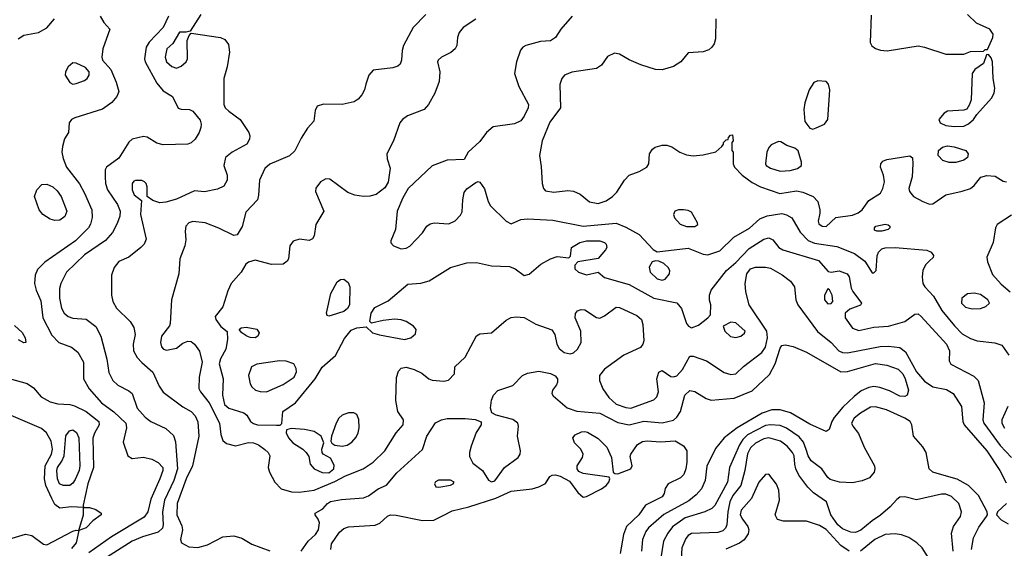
# Model space of a CAD drawing. Extents: x 1173029 to 1307123, y 522559 to 678521.
# Tile 404 of 623: x 1280440 to 1286441, y 582372 to 585592. Entities that reach past the tile are written whole.
import ezdxf

# ---------------------------------------------------------------- set-up
doc = ezdxf.new("R2010")
doc.units = 0

msp = doc.modelspace()

# ---------------------------------------------------------------- linework, layer by layer
at = {"layer": '0CON10XD'}
for points in [[(1281544.2, 585625), (1281478.3, 585521.7), (1281455, 585516.7), (1281415, 585516), (1281373.2, 585446.8), (1281336, 585415), (1281326.9, 585365), (1281334.4, 585335), (1281368.3, 585308.3), (1281395, 585297.5), (1281425, 585308.5), (1281454.4, 585335), (1281462.9, 585355), (1281461.2, 585465), (1281473, 585497), (1281485, 585510), (1281664.3, 585484.3), (1281691.2, 585471.2), (1281711.9, 585441.9), (1281719.5, 585395), (1281705.3, 585304.7), (1281684.4, 585235), (1281683.5, 585075), (1281693.3, 585055), (1281714.4, 585035), (1281784.4, 584985), (1281835.8, 584905), (1281842, 584885), (1281840, 584865), (1281823.8, 584835), (1281735, 584786.2), (1281695, 584752.5), (1281684, 584705), (1281704.2, 584645), (1281704.3, 584615), (1281685, 584578), (1281645, 584560.8), (1281565.7, 584544.3), (1281505, 584549.2), (1281395, 584500), (1281330.2, 584479.8), (1281295, 584477.5), (1281250.9, 584490.9), (1281217.5, 584515), (1281218, 584575), (1281211.2, 584595), (1281200, 584605), (1281185, 584612), (1281145, 584612.5), (1281135, 584609.2), (1281125.8, 584595), (1281125.7, 584555.7), (1281138.8, 584525), (1281181.7, 584491.7), (1281176.9, 584405), (1281210, 584255), (1281198.1, 584225), (1281178.1, 584205), (1281105, 584145.7), (1281045, 584119.2), (1281015, 584082), (1281000.6, 584035), (1281000, 583915), (1281008.6, 583875), (1281029.2, 583835), (1281112.8, 583752.8), (1281136.7, 583716.7), (1281143.8, 583675), (1281131.8, 583615), (1281134.5, 583575), (1281155.6, 583535), (1281185, 583504.4), (1281251.2, 583445), (1281290.5, 583360.5), (1281315, 583322.9), (1281435, 583234.5), (1281485.6, 583205), (1281509.3, 583179.3), (1281525, 583143.3), (1281532, 583055), (1281493.5, 582875), (1281455, 582795.4), (1281400.5, 582645), (1281397.5, 582575), (1281427.7, 582507.7), (1281431.8, 582485), (1281420.6, 582425), (1281425.6, 582405.6), (1281470.5, 582380.5), (1281525, 582377.5), (1281585, 582393.8), (1281677.5, 582442.5), (1281745, 582448.4), (1281793.6, 582433.6), (1281855, 582396.5), (1281965, 582355.6)], [(1282915.6, 585625), (1282837.7, 585545), (1282780, 585435), (1282770.5, 585405), (1282767.8, 585345), (1282758.5, 585321.5), (1282745, 585309.4), (1282715, 585299.1), (1282594.7, 585285.3), (1282567.1, 585255), (1282550.6, 585200.6), (1282542.3, 585165), (1282525.9, 585134.1), (1282502.7, 585107.3), (1282478.8, 585091.2), (1282406.4, 585076.4), (1282291.2, 585078.8), (1282252.5, 585065), (1282241.7, 585038.3), (1282232, 584975), (1282195, 584932), (1282155, 584871.2), (1282116.2, 584793.8), (1282085, 584763.3), (1281965, 584711.5), (1281934.8, 584685.2), (1281901.1, 584615), (1281895.9, 584524.1), (1281888.8, 584495), (1281819.3, 584420.7), (1281795, 584332.5), (1281765, 584282.5), (1281745, 584278.5), (1281653.3, 584323.3), (1281571.2, 584355), (1281495, 584363.6), (1281471.4, 584355), (1281453.6, 584335), (1281448.8, 584305), (1281451.9, 584251.9), (1281445.9, 584214.1), (1281415.6, 584135), (1281410, 584045), (1281364.6, 583885), (1281357.9, 583742.1), (1281352.9, 583727.1), (1281304.5, 583665), (1281298.1, 583625), (1281305, 583600), (1281316.2, 583585), (1281335, 583579.4), (1281395, 583591.2), (1281435, 583621.2), (1281465, 583634), (1281485, 583632), (1281505, 583616), (1281535, 583573.3), (1281551.9, 583505), (1281534.4, 583415), (1281532.5, 583345), (1281541.5, 583325), (1281595, 583257.1), (1281658, 583135), (1281665.5, 583065), (1281679.1, 583029.1), (1281701.1, 583011.1), (1281755, 582996.2), (1281835, 583017.3), (1281865, 583015.3), (1281895, 583002.7), (1281935, 582973.8), (1281954.5, 582955), (1281964.5, 582935), (1281953.5, 582865), (1281962.5, 582835), (1281994.5, 582775), (1282034.7, 582734.7), (1282096.3, 582716.3), (1282143.6, 582713.6), (1282235, 582726.7), (1282361, 582779), (1282425, 582814.2), (1282533.7, 582856.3), (1282595, 582897.5), (1282664.5, 582965), (1282735.3, 583074.7), (1282777.5, 583125), (1282778.9, 583155), (1282745.4, 583205.4), (1282733.3, 583273.3), (1282737, 583413), (1282748.9, 583451.1), (1282765, 583468.5), (1282795.5, 583474.5), (1282845, 583461.9), (1282891.7, 583438.3), (1282933.3, 583405), (1282955, 583395.8), (1283025, 583390), (1283053.6, 583396.4), (1283090, 583435), (1283091.7, 583478.3), (1283154.1, 583535.9), (1283224.3, 583665.7), (1283245, 583678), (1283315, 583684), (1283405, 583762), (1283435, 583778), (1283465, 583782.5), (1283515, 583778.1), (1283585, 583738.2), (1283682.7, 583702.7), (1283701.9, 583675), (1283714.5, 583615), (1283728.3, 583588.3), (1283758.6, 583565), (1283795, 583556.5), (1283815, 583563.5), (1283840.4, 583585), (1283862.7, 583625), (1283859.5, 583695), (1283825.5, 583775), (1283827.6, 583802.4), (1283840.5, 583819.5), (1283862.5, 583827.5), (1283885, 583824.5), (1283955, 583777.8), (1283975, 583774.5), (1284005, 583787.5), (1284075, 583841.5), (1284095, 583839.5), (1284125.3, 583825.3)], [(1286085, 585383.1), (1286195, 585383.3), (1286235, 585398.8), (1286315, 585400), (1286325, 585410), (1286338.3, 585411.7), (1286371.2, 585485), (1286373.8, 585505), (1286353.3, 585535), (1286272, 585572), (1286217.1, 585625)], [(1280430, 585475), (1280465, 585498.4), (1280555, 585515.4), (1280605, 585543.3), (1280651.9, 585598.1)], [(1280930, 585615), (1280952.5, 585575), (1280988.8, 585535), (1280947.1, 585415), (1280940, 585365), (1280944, 585345), (1280995, 585289.2), (1281028.8, 585211.2), (1281044.3, 585155), (1281033.1, 585125), (1281002.4, 585087.6), (1280945, 585048.1), (1280776.2, 584995), (1280756.2, 584985), (1280742, 584965), (1280738, 584905), (1280712.5, 584867.5), (1280700.2, 584819.8), (1280697.9, 584785), (1280705.9, 584745.9), (1280726, 584695), (1280805, 584593.3), (1280836, 584535), (1280879.1, 584435), (1280882.1, 584387.9), (1280872.3, 584347.7), (1280858.8, 584325), (1280780, 584245), (1280592.9, 584115), (1280549.1, 584070.9), (1280533.5, 584035), (1280529.6, 583985), (1280539.6, 583945), (1280569.4, 583879.4), (1280580.6, 583775), (1280635, 583670), (1280678.6, 583625), (1280755, 583596.9), (1280795, 583566.4), (1280828.3, 583505), (1280829.6, 583405), (1280862.9, 583342.9), (1280938.7, 583258.7), (1281012.9, 583202.9), (1281086.4, 583135), (1281090.5, 583105), (1281071.2, 583018.8), (1281100, 582935), (1281125, 582918.1), (1281195, 582926.2), (1281245, 582915.3), (1281285, 582895.3), (1281313.3, 582865), (1281313.5, 582845), (1281294.7, 582795), (1281239.4, 582670.6), (1281220.6, 582595), (1281198.1, 582561.9), (1280998.7, 582441.3), (1280860.7, 582345)], [(1281348, 585615), (1281315, 585544.6), (1281228.9, 585455), (1281210.4, 585425), (1281201.5, 585355), (1281205.3, 585335.3), (1281275.2, 585205.2), (1281315, 585158.9), (1281370.8, 585125), (1281405, 585054.2), (1281425, 585047.5), (1281475, 585045.8), (1281495, 585034.2), (1281540.7, 584980.7), (1281546.8, 584956.8), (1281544.3, 584935), (1281534.5, 584905.5), (1281508.6, 584865), (1281485, 584841.4), (1281465, 584834.3), (1281315, 584829.6), (1281275, 584841.1), (1281216.4, 584876.4), (1281195, 584881.4), (1281125, 584865.6), (1281105, 584845.8), (1281045, 584748.6), (1280970, 584695), (1280961.7, 584678.3), (1280960.8, 584635), (1280963.3, 584595), (1280974.3, 584555), (1281036.8, 584466.8), (1281052.2, 584425), (1281049.7, 584395), (1281035, 584350), (1281006, 584296), (1280963.8, 584246.2), (1280835, 584160), (1280725.3, 584055), (1280690, 583985), (1280682.7, 583955), (1280682.2, 583895), (1280694.6, 583835), (1280711.1, 583805), (1280735, 583783.5), (1280763, 583773), (1280845, 583768.5), (1280903.7, 583723.7), (1280933.8, 583665), (1280971.2, 583525), (1280983.9, 583443.9), (1281008.5, 583395), (1281037.5, 583365), (1281105, 583332.2), (1281125, 583315.7), (1281156.1, 583225), (1281205, 583170.4), (1281238.6, 583145), (1281331.5, 583101.5), (1281378.4, 583058.4)], [(1283220.8, 585595), (1283142.9, 585545), (1283118.6, 585515), (1283107.5, 585485), (1283104.2, 585435), (1283094, 585415), (1283067.6, 585392.4), (1283010, 585365), (1282990, 585345), (1282986.2, 585335), (1283000, 585275), (1282996.7, 585215), (1282970.8, 585145), (1282931.5, 585075), (1282904.3, 585045.7), (1282803.9, 585006.1), (1282772.9, 584985), (1282756.9, 584965), (1282718.6, 584855), (1282678, 584775), (1282680, 584745), (1282698.1, 584688.1), (1282686.4, 584603.6), (1282665, 584568.1), (1282611.9, 584528.1), (1282575, 584516.4), (1282535, 584516.2), (1282483.3, 584523.3), (1282439.6, 584539.6), (1282330.9, 584620.9), (1282305, 584622.9), (1282273.8, 584605), (1282244.1, 584565.9), (1282243.8, 584545), (1282294, 584425), (1282244.2, 584345), (1282235.8, 584275), (1282225, 584256.7), (1282205, 584246.2), (1282145, 584256), (1282106.1, 584243.9), (1282086.7, 584215), (1282078.8, 584135), (1282069.7, 584120.3), (1282045, 584104), (1281975, 584100.8), (1281875, 584128.1), (1281835, 584115.6), (1281817.5, 584102.5), (1281790, 584055), (1281729.6, 583985), (1281708.7, 583941.3), (1281677.7, 583842.3), (1281632, 583785), (1281636, 583765), (1281665, 583724), (1281703.6, 583693.6), (1281707.5, 583645)], [(1283806.9, 585615), (1283738, 585535), (1283705, 585483.3), (1283675, 585463.8), (1283615, 585460), (1283525, 585436.2), (1283505.8, 585424.2), (1283493.2, 585406.8), (1283468.9, 585335), (1283455.7, 585265), (1283481.4, 585185), (1283541.4, 585075), (1283540, 585055), (1283515.4, 585004.6), (1283494, 584976), (1283455, 584958.2), (1283325, 584939.4), (1283285.7, 584905), (1283245, 584850), (1283173.3, 584785), (1283148.3, 584741.7), (1283045, 584737.1), (1282955, 584702.1), (1282807.1, 584565), (1282775, 584508), (1282740.4, 584425), (1282731.2, 584315), (1282702, 584245), (1282703, 584233), (1282718.8, 584215), (1282765, 584196.9), (1282795, 584201.1), (1282817, 584213), (1282895.6, 584294.4), (1282922, 584335), (1282941.1, 584348.9), (1282965.5, 584354.5), (1283055, 584349.5), (1283095, 584367.1), (1283127.6, 584402.4), (1283137.2, 584422.8), (1283140, 584495), (1283149.3, 584539.3), (1283165, 584561.2), (1283219.3, 584600.7), (1283235, 584607.5), (1283245, 584602.5), (1283272.6, 584562.6), (1283295.6, 584485), (1283309.3, 584459.3), (1283405, 584365.7), (1283435, 584348.6), (1283494.7, 584375.3), (1283535, 584380), (1283688.5, 584371.5), (1283874.8, 584334.8), (1284075, 584352.5), (1284135, 584328.9), (1284214.6, 584284.6), (1284301.7, 584191.7), (1284325, 584178.8), (1284515, 584200.8), (1284605, 584164.6), (1284635, 584159.2), (1284707.1, 584185), (1284792.8, 584267.2), (1284887.1, 584322.9), (1284950.5, 584379.5), (1284995, 584397.9), (1285085, 584412.5), (1285113.9, 584403.9), (1285145.2, 584385.2), (1285197.1, 584297.1), (1285245, 584247.5), (1285285, 584231), (1285420.6, 584210.6), (1285528.3, 584168.3), (1285590.9, 584120.9), (1285635, 584051.1), (1285645, 584049.4), (1285660.5, 584065), (1285666.3, 584153.7), (1285674.5, 584175.5), (1285694.5, 584195.5), (1285715, 584202.5), (1285775.4, 584204.6), (1285968.6, 584188.6), (1285995, 584177.1), (1286008.5, 584155), (1286006.4, 584143.6), (1285985, 584124.1), (1285960.2, 584099.8), (1285944.3, 584065), (1285940.5, 584025), (1285945.4, 583985), (1285956.2, 583965), (1286008.6, 583908.6), (1286060.4, 583820.4), (1286138, 583728), (1286185, 583678.5), (1286235, 583649.6), (1286275.9, 583635.9), (1286383.7, 583623.7), (1286425, 583609.2), (1286468.8, 583548.8)], [(1284683, 585597), (1284680, 585475), (1284672, 585445), (1284658.8, 585425), (1284640.3, 585409.7), (1284605, 585395.7), (1284515, 585391.2), (1284469.2, 585335), (1284425, 585306.7), (1284355, 585287.1), (1284315, 585288.1), (1284225, 585317.5), (1284155, 585347.1), (1284095, 585382.9), (1284065, 585388.6), (1284022.1, 585367.9), (1283985.5, 585314.5), (1283955, 585295.8), (1283805, 585272.3), (1283760, 585255), (1283743.5, 585235), (1283732.9, 585197.1), (1283736.2, 585055), (1283671.1, 584968.9), (1283623.8, 584855), (1283608.1, 584765), (1283618.9, 584698.9), (1283624.5, 584594.5), (1283633.2, 584563.2), (1283645, 584548.8), (1283695, 584541.1), (1283781.7, 584551.7), (1283815, 584548.6), (1283855, 584530), (1283913.7, 584483.7), (1283965, 584472.5), (1284015, 584489.3), (1284053.5, 584515), (1284078.7, 584541.3), (1284125.3, 584614.7), (1284155, 584644.4), (1284215, 584667.5), (1284262, 584695), (1284274.2, 584715), (1284278.1, 584775), (1284296.2, 584803.8), (1284314, 584815), (1284355, 584827.5), (1284385, 584827.1), (1284415, 584818), (1284464, 584785), (1284505, 584768.7), (1284545, 584763.4), (1284605, 584769.1), (1284682.3, 584787.7), (1284719.3, 584820.7), (1284730, 584835), (1284730, 584845), (1284745, 584860), (1284758.3, 584861.7), (1284760, 584875), (1284771.7, 584888.3), (1284785, 584890), (1284787.5, 584855), (1284780, 584845), (1284780, 584795), (1284787.5, 584785), (1284789.2, 584715), (1284795.6, 584695), (1284842.9, 584645), (1284905, 584601.5), (1284955, 584574.6), (1285073.7, 584533.7), (1285175, 584549.7), (1285212.3, 584542.3), (1285275.4, 584515.4), (1285304.2, 584485), (1285315.7, 584435), (1285316.9, 584413.1), (1285305.8, 584365), (1285309.7, 584349.7), (1285331.2, 584335), (1285355, 584332.9), (1285413.2, 584386.8), (1285515, 584401.4), (1285551.1, 584415), (1285573.8, 584435), (1285615, 584490), (1285685.4, 584534.6), (1285701.4, 584565), (1285710, 584605), (1285704.4, 584645), (1285685.7, 584695), (1285687.5, 584715), (1285699.7, 584730.3), (1285725, 584740), (1285865, 584762.5), (1285881.7, 584751.7), (1285883.8, 584713.8), (1285880, 584635), (1285860, 584565), (1285864, 584545), (1285888, 584515), (1285945, 584485.4), (1285985, 584468.7), (1286005, 584469.7), (1286083.8, 584526.2), (1286185, 584547.1), (1286235, 584564.4), (1286257.6, 584582.4), (1286297.7, 584632.3), (1286335, 584644.2), (1286385, 584638.6), (1286435, 584608), (1286454.2, 584604.2)], [(1285629.7, 585620.3), (1285624.1, 585454.1), (1285632.9, 585432.9), (1285655, 585417.5), (1285686.8, 585406.8), (1285727.4, 585402.6), (1285915, 585432.9), (1285955, 585425.7), (1286085, 585383.1)], [(1280765, 585200), (1280785, 585202.9), (1280835, 585222.2), (1280851.4, 585235), (1280863.1, 585255), (1280864.3, 585275), (1280841.2, 585301.2), (1280785, 585327.5), (1280765, 585330), (1280735.5, 585304.5), (1280719.4, 585275), (1280716.7, 585255), (1280745, 585209.2), (1280765, 585200)], [(1286135, 584940.8), (1286195, 584943.6), (1286222.7, 584957.3), (1286254, 584985), (1286274.2, 585015.8), (1286362, 585115), (1286379.2, 585145), (1286384.2, 585175), (1286372.5, 585235), (1286370, 585335), (1286360.7, 585360.7), (1286345, 585380), (1286331.7, 585378.3), (1286313.3, 585325), (1286261.9, 585288.1), (1286246, 585265), (1286238, 585105), (1286228.8, 585075), (1286212, 585048), (1286195, 585040.8), (1286095, 585034.4), (1286075, 585023.1), (1286041.9, 584985), (1286050.8, 584965), (1286085, 584948.5), (1286135, 584940.8)], [(1285275, 584926.2), (1285295, 584932.9), (1285345, 584955.6), (1285365.9, 584985), (1285378.6, 585165), (1285369.5, 585199.5), (1285355, 585216.7), (1285305, 585220), (1285280.5, 585209.5), (1285252.5, 585165), (1285226, 585085), (1285220, 585045), (1285225, 584972.5), (1285255, 584931.2), (1285275, 584926.2)], [(1285075, 584670), (1285135, 584674.6), (1285180, 584685), (1285204.2, 584705), (1285205.8, 584725), (1285185, 584792.5), (1285165, 584810), (1285115, 584826.7), (1285079.3, 584849.3), (1285065, 584850), (1285019.5, 584830.5), (1285005, 584813.3), (1284994.4, 584785), (1284985.6, 584715), (1284989.4, 584705), (1285015, 584687.9), (1285075, 584670)], [(1286105, 584722.2), (1286065.4, 584735.4), (1286036.9, 584765), (1286040.6, 584795), (1286064.2, 584815.8), (1286095, 584823.9), (1286135, 584818.7), (1286205.8, 584795), (1286220.8, 584775), (1286216.9, 584753.1), (1286194.3, 584735.7), (1286145, 584723.3), (1286105, 584722.2)], [(1280655, 584368.9), (1280625, 584377.8), (1280581.4, 584405), (1280558.9, 584435), (1280531.1, 584515), (1280545, 584556.2), (1280575, 584588.8), (1280605, 584590), (1280641.2, 584575), (1280669.4, 584549.4), (1280692.2, 584515), (1280728.1, 584425), (1280716.2, 584393.8), (1280685, 584371.4), (1280655, 584368.9)], [(1284505, 584331.8), (1284555, 584333.1), (1284573.3, 584345), (1284571.2, 584355), (1284535, 584420), (1284515, 584430), (1284485, 584434.4), (1284455, 584434.4), (1284432.9, 584425), (1284425.7, 584405), (1284431.9, 584385), (1284465.7, 584345.7), (1284505, 584331.8)], [(1286485, 584402.2), (1286397.8, 584345), (1286388.2, 584325), (1286373.3, 584235), (1286334.4, 584145), (1286338.2, 584118.2), (1286369.6, 584039.6), (1286420.9, 583980.9), (1286477.5, 583935)], [(1285665, 584303.3), (1285650.7, 584310.7), (1285650, 584325), (1285657.5, 584335), (1285715, 584347.5), (1285733.6, 584343.6), (1285742.5, 584335), (1285742.5, 584325), (1285732.5, 584315), (1285695, 584303.8), (1285665, 584303.3)], [(1281707.5, 583645), (1281697.1, 583585), (1281663.5, 583526.5), (1281655.7, 583495), (1281680.4, 583405), (1281675.3, 583305.3), (1281687.4, 583247.4), (1281715.4, 583225.4), (1281806.7, 583196.7), (1281823.9, 583183.9), (1281847.8, 583145), (1281865, 583131.5), (1281890, 583125), (1282005, 583121.2), (1282027, 583123), (1282037, 583133), (1282043.3, 583205), (1282121.2, 583258.8), (1282240.3, 583405), (1282284.4, 583475.6), (1282364.3, 583545.7), (1282419.1, 583650.9), (1282459.7, 583700.3), (1282494.4, 583715.6), (1282551.7, 583721.7), (1282591.2, 583685), (1282632.5, 583672.5), (1282785, 583644.6), (1282823.8, 583655), (1282852.4, 583677.6), (1282857.1, 583705), (1282840.8, 583725), (1282795, 583754.3), (1282765, 583764.3), (1282725, 583767.1), (1282655, 583760), (1282585, 583742.5), (1282573.3, 583753.3), (1282581.4, 583805), (1282605, 583838.8), (1282685, 583878.6), (1282805, 583980.6), (1282885, 583988.2), (1282935, 584000.9), (1283065, 584082.5), (1283165, 584111.4), (1283225, 584112.9), (1283315, 584092.5), (1283425, 584088.4), (1283460, 584075), (1283515, 584033.9), (1283545, 584042.3), (1283616.9, 584103.1), (1283675, 584135.5), (1283715, 584149.4), (1283787.5, 584142.5), (1283797.5, 584152.5), (1283803.3, 584205), (1283853.8, 584235), (1283895.4, 584245.4), (1283975, 584245.4), (1284003.8, 584235), (1284014.2, 584225), (1284017.5, 584205), (1284009.7, 584190.3), (1283965, 584136.7), (1283842.5, 584117.5), (1283822.5, 584097.5), (1283822.5, 584085), (1283823.8, 584075), (1283845, 584053.3), (1283895, 584038.5), (1283965, 584053.8), (1284005, 584021.4), (1284155, 583980), (1284305, 583895.3), (1284445, 583867.5), (1284473.5, 583833.5), (1284505, 583741.9), (1284515.9, 583725.9), (1284535, 583715.5), (1284578.1, 583731.9), (1284633.3, 583775), (1284650, 583795), (1284652.5, 583855), (1284643.9, 583883.9), (1284643.8, 583915), (1284653.8, 583945), (1284747.5, 584065), (1284805, 584113.4), (1284885, 584197.7), (1284975, 584255.5), (1285005, 584264.4), (1285031.1, 584251.1), (1285067.5, 584205), (1285090.2, 584190.2), (1285308.8, 584125), (1285368.3, 584058.3), (1285385, 584053.3), (1285435, 584061.9), (1285483.8, 584045), (1285495.8, 584025), (1285507.7, 583957.7), (1285517.3, 583937.3), (1285571.2, 583865), (1285565, 583853.8), (1285500.3, 583829.7), (1285471.2, 583805), (1285472, 583775), (1285515, 583712.9), (1285555, 583698.1), (1285645, 583720), (1285735, 583724.5), (1285835, 583753.1), (1285895, 583798.1), (1285915, 583800), (1285934.3, 583785), (1286088.8, 583615), (1286107.5, 583575), (1286105.8, 583515), (1286114.5, 583494.5), (1286255, 583421.1), (1286281.9, 583395), (1286318.3, 583258.3), (1286310.9, 583155), (1286315.3, 583135), (1286415, 582999.1), (1286485, 582925.4)], [(1284355, 584005.5), (1284375, 584011.4), (1284401.1, 584045), (1284401.5, 584065), (1284391.9, 584081.9), (1284365, 584107.1), (1284335, 584121.4), (1284315, 584124), (1284295, 584116.2), (1284275.8, 584085), (1284283.1, 584055), (1284325, 584014.6), (1284355, 584005.5)], [(1284125.3, 583825.3), (1284201.1, 583791.1), (1284229.2, 583765), (1284237.5, 583735), (1284243.8, 583635), (1284238.8, 583615), (1284224.3, 583595.7), (1284122.3, 583547.7), (1284005, 583462.5), (1283974.7, 583425.3), (1283973.8, 583395), (1283993.4, 583343.4), (1284029.7, 583289.7), (1284075, 583249.6), (1284135, 583229.4), (1284165, 583226.5), (1284304.6, 583275.4), (1284323.3, 583295), (1284333.5, 583325), (1284323.8, 583405), (1284335.5, 583444.5), (1284355, 583454.2), (1284409.4, 583419.4), (1284425, 583416.4), (1284445, 583421.8), (1284479.7, 583460.3), (1284525, 583542.9), (1284545, 583543.1), (1284625, 583513.6), (1284732.7, 583442.7), (1284775, 583430), (1284805, 583434.4), (1284850.6, 583479.4), (1284962.7, 583565), (1284985, 583598), (1284997.6, 583655), (1284993.5, 583695), (1284885, 583854.5), (1284865.8, 583935), (1284860.9, 583985), (1284871.6, 584045), (1284895, 584073.9), (1284925, 584084.2), (1284985, 584084.7), (1285015, 584078.4), (1285087, 584037), (1285138.7, 583998.7), (1285162.1, 583965), (1285171.2, 583885), (1285182.1, 583855), (1285303.4, 583693.4), (1285386.2, 583626.2), (1285432.1, 583575), (1285455, 583565.3), (1285486.3, 583563.7), (1285685, 583600.8), (1285735, 583604.2), (1285805, 583596), (1285838.3, 583568.3), (1285905, 583446.2), (1285955, 583390.7), (1286005, 583354.7), (1286089, 583339), (1286130, 583315), (1286180.4, 583235), (1286188.7, 583145), (1286196.8, 583125), (1286335.3, 582965), (1286414, 582845), (1286451.3, 582771.3)], [(1282325, 583786.2), (1282315, 583791.2), (1282310.8, 583805), (1282335.8, 583925), (1282375, 583996), (1282395, 584010), (1282415, 584012), (1282441.3, 583991.3), (1282452.2, 583965), (1282449.6, 583855), (1282437.4, 583832.6), (1282415, 583815.6), (1282345, 583792), (1282325, 583786.2)], [(1285365, 583861.4), (1285385, 583864), (1285396.2, 583875), (1285392, 583915), (1285375, 583947.5), (1285365, 583952.5), (1285345.8, 583915), (1285345.7, 583885), (1285365, 583861.4)], [(1286245, 583830.5), (1286295, 583833.5), (1286328.8, 583845), (1286351.2, 583865), (1286341.2, 583885), (1286295, 583917.5), (1286256.8, 583926.8), (1286217.3, 583922.7), (1286182.5, 583895), (1286180, 583865), (1286205, 583841.1), (1286245, 583830.5)], [(1280409.3, 583729.3), (1280455, 583686.7), (1280473.3, 583655), (1280476.7, 583625), (1280465, 583623.3), (1280432.3, 583642.3)], [(1281875, 583654.4), (1281845, 583655.7), (1281823.8, 583665), (1281793.3, 583685), (1281777.5, 583705), (1281790, 583715), (1281820.6, 583719.4), (1281885, 583706.5), (1281900, 583685), (1281890.8, 583665), (1281875, 583654.4)], [(1284805, 583655.6), (1284835, 583664.4), (1284858.3, 583681.7), (1284862.5, 583695), (1284805, 583745.8), (1284775, 583750), (1284727.5, 583725), (1284736.7, 583695), (1284771.7, 583661.7), (1284805, 583655.6)], [(1282156.5, 582353.5), (1282198.2, 582415), (1282242.5, 582455), (1282261.6, 582485), (1282266.5, 582526.5), (1282259.3, 582549.3), (1282240, 582575), (1282241.2, 582585), (1282288.2, 582611.8), (1282316.2, 582645), (1282335, 582657.1), (1282400.5, 582669.5), (1282535, 582679.4), (1282565, 582691.4), (1282625, 582734.3), (1282675, 582755.6), (1282738.9, 582831.1), (1282895.8, 582974.2), (1282921.9, 583055), (1282974.6, 583135.4), (1283011.2, 583155), (1283045, 583162.9), (1283155, 583162.8), (1283216.5, 583156.5), (1283253, 583143), (1283252.9, 583125), (1283223.1, 583076.9), (1283190.8, 582995), (1283180.8, 582955), (1283181.5, 582931.5), (1283200.9, 582890.9), (1283261.4, 582845), (1283296.4, 582786.4), (1283315, 582777.5), (1283335, 582783.6), (1283395, 582864.6), (1283478.2, 582925), (1283490.7, 582945), (1283493.3, 582965), (1283474.6, 583055), (1283480, 583115), (1283476, 583135), (1283446.2, 583156.2), (1283345, 583183.3), (1283318, 583198), (1283309.1, 583225), (1283315.6, 583275), (1283327.5, 583305), (1283355, 583332.5), (1283445.5, 583364.5), (1283505, 583424.4), (1283535, 583438.8), (1283605, 583450.4), (1283675, 583436.4), (1283703.6, 583423.6), (1283717.5, 583405), (1283718, 583385), (1283712.7, 583367.3), (1283686.7, 583335), (1283682.5, 583315), (1283690.5, 583300.5), (1283777.4, 583227.4), (1283835, 583207.3), (1283975, 583194.2), (1284085, 583138.2), (1284155, 583123.2), (1284245, 583147.1), (1284355, 583135.3), (1284425, 583153.1), (1284445, 583170.5), (1284466.6, 583205), (1284493.8, 583305), (1284525, 583332.5), (1284555, 583327.5), (1284623.6, 583283.6), (1284653.6, 583273.6), (1284795, 583285.8), (1284905, 583330.5), (1285009.2, 583430.8), (1285044, 583496), (1285075, 583591.4), (1285085, 583606.7), (1285105, 583612.5), (1285155, 583600.5), (1285235, 583566.7), (1285445, 583446.8), (1285485, 583449.3), (1285655, 583497.2), (1285725, 583488.5), (1285795, 583463.9), (1285822.9, 583435), (1285836.3, 583405), (1285857.5, 583335), (1285849.2, 583305), (1285835, 583297.5), (1285805, 583298.2), (1285741.9, 583331.9), (1285682.5, 583352.5), (1285645, 583357.6), (1285615, 583352.4), (1285569.4, 583330.6), (1285525, 583297.7), (1285457.7, 583232.3), (1285405, 583169.2), (1285390.3, 583145), (1285373.8, 583096.2), (1285355, 583082.9), (1285255, 583127.2), (1285136.9, 583196.9), (1285075.8, 583215.8), (1285025, 583214.7), (1284964.8, 583195.2), (1284813.5, 583106.5), (1284733.6, 583045), (1284680.3, 582979.7), (1284627.3, 582872.7), (1284618.7, 582785), (1284595.3, 582735), (1284562.9, 582697.1), (1284519.2, 582660.8), (1284365, 582576.8), (1284272.6, 582497.4), (1284255.2, 582474.8), (1284236.6, 582425), (1284228.8, 582355)], [(1281945, 583324.6), (1282045, 583369.6), (1282113.1, 583415), (1282126.5, 583446.5), (1282125, 583467.5), (1282111.2, 583495), (1282065, 583511.1), (1282023.6, 583513.6), (1281885, 583493.1), (1281852.2, 583477.8), (1281835.6, 583425), (1281844.6, 583374.6), (1281854.3, 583355), (1281876.7, 583335), (1281906.4, 583326.4), (1281945, 583324.6)], [(1280315, 583422.3), (1280485.4, 583375.4), (1280525, 583349.2), (1280570, 583295), (1280625.9, 583264.1), (1280672.2, 583252.2), (1280745, 583248.7), (1280775, 583240.4), (1280845, 583206.1), (1280922.1, 583145), (1280925.4, 583125), (1280896.6, 583073.4), (1280886.8, 583043.2), (1280890.8, 582865), (1280855.3, 582765), (1280827.5, 582635), (1280830, 582620), (1280865, 582621.2), (1280905, 582608), (1280936.7, 582585), (1280936.2, 582575), (1280885, 582540), (1280845, 582496.2), (1280800, 582480), (1280784.6, 582405), (1280755, 582370.9)], [(1286240.9, 582365), (1286252.5, 582435), (1286285, 582500.8), (1286333.3, 582565), (1286338.1, 582575), (1286335.6, 582595), (1286284.2, 582694.2), (1286223.6, 582755), (1286153.5, 582793.5), (1286046.8, 582823.2), (1286005, 582835.4), (1285982.7, 582855), (1285964.7, 582955), (1285945, 582990), (1285887.9, 583055), (1285877.9, 583125), (1285866.5, 583145), (1285835.2, 583165.2), (1285722.5, 583215), (1285655, 583233.9), (1285625, 583231.3), (1285565, 583195.3), (1285525.6, 583164.4), (1285509.3, 583135), (1285517.7, 583115), (1285552.1, 583072.1), (1285587.2, 582987.2), (1285649.3, 582875), (1285652.5, 582855), (1285646.9, 582835), (1285618.4, 582801.6), (1285575, 582783.5), (1285515, 582770.9), (1285437.5, 582775), (1285380.6, 582790.6), (1285365, 582802.5), (1285329.5, 582855), (1285264.5, 582904.5), (1285245.2, 582935), (1285233.8, 582973.8), (1285217.6, 583017.6), (1285191.4, 583051.4), (1285114, 583104), (1285075, 583120.9), (1285015, 583124.4), (1284985, 583119.6), (1284875, 583062.2), (1284847.4, 583035), (1284827.7, 583002.3), (1284766.1, 582865), (1284754.1, 582775), (1284676.7, 582633.3), (1284658.6, 582615), (1284616.8, 582593.2), (1284495, 582557.2), (1284418.1, 582501.9), (1284390, 582465), (1284364.7, 582415), (1284341.1, 582275)], [(1286462.1, 583235), (1286426.5, 583155), (1286425.8, 583135), (1286443.1, 583103.1)], [(1280318, 582412), (1280475, 582457.9), (1280515, 582448.9), (1280585, 582396.7), (1280605, 582392.5), (1280765, 582476.2), (1280785, 582482.5), (1280800, 582480), (1280830, 582575), (1280830, 582620), (1280755, 582624.6), (1280685, 582616.1), (1280655, 582637.9), (1280635, 582675.4), (1280600, 582755), (1280590.6, 582795), (1280595.5, 582874.5), (1280634.7, 582945), (1280640.7, 582975), (1280631.8, 583025), (1280602.9, 583075), (1280572.2, 583102.2), (1280388.8, 583181.2)], [(1282405, 582993.4), (1282435, 583000.4), (1282465, 583018.2), (1282491.5, 583048.5), (1282503.5, 583075), (1282509.5, 583105), (1282506.4, 583156.4), (1282495, 583186.7), (1282477.3, 583197.3), (1282445, 583197.8), (1282405, 583183.9), (1282385, 583163.9), (1282369.3, 583135), (1282341.2, 583055), (1282337.1, 583025), (1282342.7, 583012.7), (1282360.4, 583000.4), (1282405, 582993.4)], [(1280745, 582754.7), (1280705, 582755.4), (1280683.6, 582765), (1280670, 582795), (1280666.1, 582845), (1280671.3, 582865), (1280697.6, 582902.4), (1280711.7, 582935), (1280722.2, 583057.8), (1280743.1, 583086.9), (1280765, 583092.9), (1280787.2, 583077.2), (1280799.8, 583045), (1280806.5, 582875), (1280801.7, 582845), (1280779.1, 582790.9), (1280765, 582767.7), (1280745, 582754.7)], [(1281378.4, 583058.4), (1281390.2, 583020.2), (1281401.9, 582855), (1281379.4, 582785), (1281321.9, 582665), (1281309.8, 582595), (1281315.3, 582515), (1281311.1, 582495), (1281285, 582470.7), (1281187.6, 582442.4), (1281125, 582415.3), (1280841.3, 582235)], [(1282325, 582832.2), (1282353.9, 582855), (1282357.6, 582877.6), (1282335, 582920.5), (1282290, 582945), (1282283.3, 582955), (1282282.5, 582975), (1282294.2, 583015), (1282277.1, 583055), (1282235, 583083.6), (1282175, 583096.5), (1282095, 583101.2), (1282067, 583093), (1282063.3, 583075), (1282077.5, 583045), (1282105, 583014.4), (1282165.4, 582975.4), (1282186, 582955), (1282201.7, 582931.7), (1282211.2, 582885), (1282235.7, 582855), (1282282.8, 582832.8), (1282325, 582832.2)], [(1282335.6, 582365), (1282340.2, 582399.8), (1282389.5, 582470.5), (1282415, 582492.5), (1282445, 582502.3), (1282607.2, 582512.8), (1282635.4, 582524.6), (1282681.7, 582568.3), (1282700, 582575), (1282735, 582574.5), (1282895, 582540.3), (1282965, 582543.3), (1283025.6, 582574.4), (1283075, 582600.9), (1283178, 582625), (1283342.8, 582677.2), (1283435, 582719.4), (1283562.5, 582735), (1283605, 582745.7), (1283645, 582766.2), (1283671.7, 582808.3), (1283685, 582817.5), (1283705, 582820), (1283735, 582811.2), (1283791.7, 582781.7), (1283841.7, 582711.7), (1283875, 582682.9), (1283895, 582686.7), (1283985, 582733.8), (1284014.3, 582755), (1284030, 582775), (1284036.2, 582795), (1284032.5, 582805), (1283875, 582828.2), (1283848.8, 582838.8), (1283836.7, 582855), (1283838.5, 582875), (1283869.4, 582925), (1283874.3, 582945), (1283860.8, 582975), (1283821.4, 583015), (1283810.8, 583045), (1283825, 583062.5), (1283865, 583081.5), (1283885, 583084.4), (1283900.8, 583079.2), (1283965, 583040.6), (1284018.7, 582988.7), (1284046.9, 582925), (1284056.4, 582836.4), (1284066.7, 582826.7), (1284086.4, 582826.4), (1284165, 582856.7), (1284173.8, 582875), (1284160.5, 582930.5), (1284164, 582945), (1284205.7, 583005), (1284235, 583022.5), (1284265, 583027.1), (1284345, 583019.7), (1284435, 583026.2), (1284485, 582995.6), (1284505.5, 582965), (1284506.8, 582896.8), (1284500.9, 582855), (1284488.3, 582821.7), (1284467.9, 582802.1), (1284391.4, 582765), (1284374.5, 582735.5), (1284368.6, 582705), (1284355, 582686), (1284254.6, 582635.4), (1284213.1, 582575), (1284139.2, 582505), (1284119.3, 582455), (1284099.8, 582339.8)], [(1286128.8, 582355), (1286120, 582465), (1286131.8, 582505), (1286173.8, 582565), (1286180, 582595), (1286164.5, 582645), (1286118.2, 582688.2), (1286085, 582701.3), (1286058.5, 582701.5), (1285905, 582666.5), (1285835, 582684.4), (1285805, 582682.9), (1285785, 582670), (1285745.8, 582625), (1285687.3, 582572.7), (1285635, 582538.4), (1285567.5, 582482.5), (1285535, 582468.8), (1285505, 582469.5), (1285455, 582489.5), (1285425.6, 582515.6), (1285383.8, 582575), (1285356.7, 582655), (1285279, 582709), (1285243.8, 582743.8), (1285188.3, 582818.3), (1285170, 582855), (1285164.1, 582884.1), (1285159.7, 582935), (1285150.9, 582955), (1285116.8, 582995), (1285076.7, 583025), (1285005, 583045.7), (1284975, 583038.9), (1284925, 583011.4), (1284895, 582983.4), (1284875, 582946.7), (1284859.4, 582845), (1284836.2, 582755), (1284786.8, 582693.2), (1284768.7, 582655), (1284756.1, 582595), (1284749.7, 582515), (1284742.2, 582495), (1284725, 582477.8), (1284695, 582467.6), (1284535, 582461.1), (1284515, 582450), (1284499.1, 582430.9), (1284475.8, 582375), (1284468.4, 582235)], [(1285495, 582354.6), (1285445, 582389.1), (1285355, 582486), (1285315, 582511.3), (1285235, 582537.7), (1285095, 582537.8), (1285057.8, 582547.8), (1285044.4, 582575), (1285071.5, 582665), (1285066.7, 582725), (1285052, 582762), (1285005, 582822.5), (1284985, 582820.8), (1284944.7, 582775.3), (1284900, 582675), (1284837.3, 582605), (1284830.6, 582575), (1284845, 582549.6), (1284877.5, 582505), (1284884.5, 582485), (1284880.7, 582459.3), (1284856, 582424), (1284827, 582403), (1284744.3, 582365.7)], [(1282995, 582743.8), (1283065, 582756.7), (1283082.5, 582765), (1283087.5, 582775), (1283065, 582787.5), (1282992.7, 582787.3), (1282975, 582777.5), (1282967.5, 582765), (1282977, 582747), (1282995, 582743.8)], [(1286454.4, 582645), (1286400, 582595), (1286394.2, 582575), (1286421.4, 582545), (1286465, 582520)], [(1285988.1, 582298.1), (1285940, 582375), (1285908.6, 582405), (1285858.3, 582438.3), (1285815, 582454.7), (1285775, 582460), (1285715, 582456), (1285652.2, 582425), (1285565, 582353.8)]]:
    msp.add_lwpolyline(points, dxfattribs=at)

doc.saveas('drawing.dxf')
